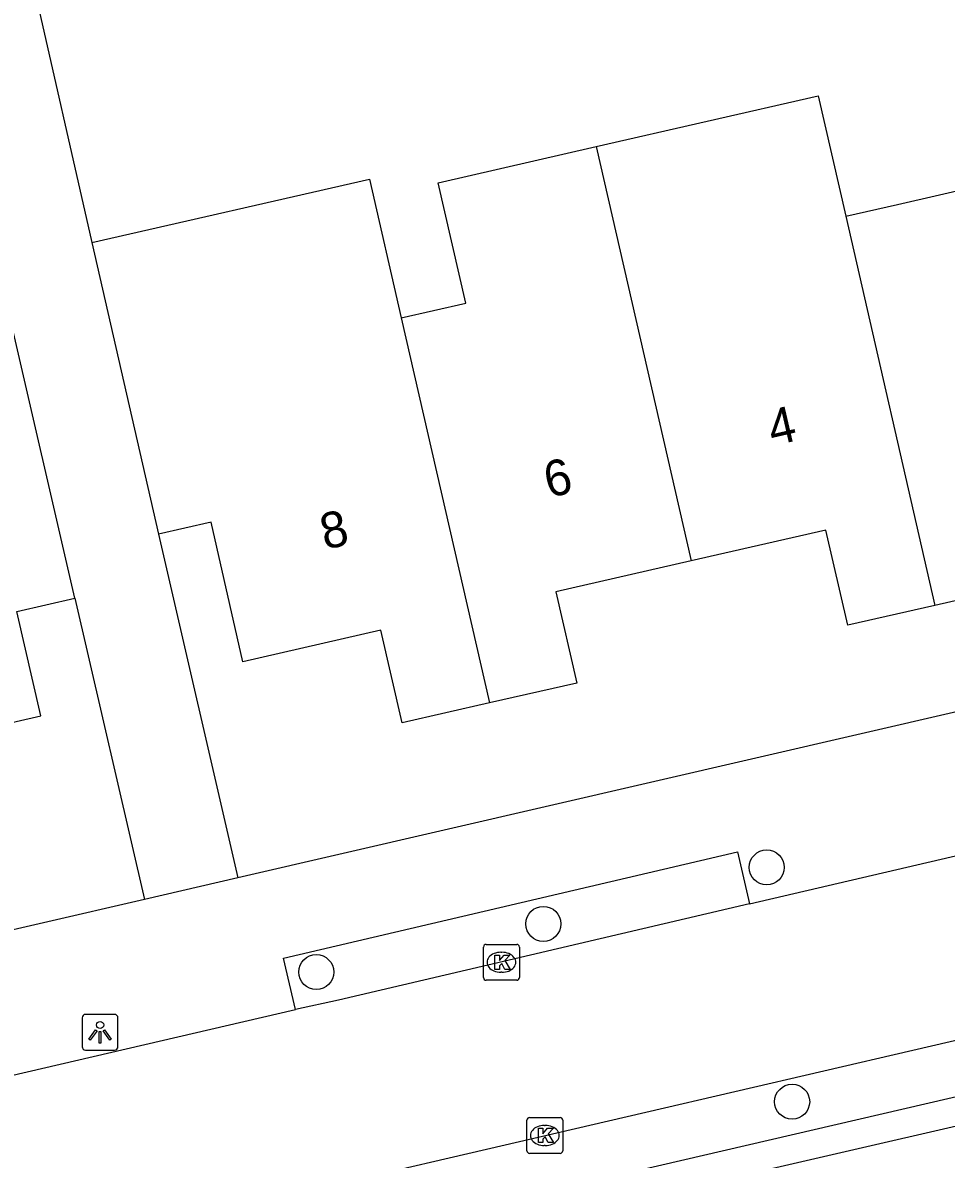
# Model space of a CAD drawing. Extents: x 158461 to 159795, y 387220 to 388672.
# Drawn here: x 159449.99 to 159475.76, y 388117.78 to 388149.49 of the extents above; entities that cross this region are included whole.
import ezdxf

# ---------------------------------------------------------------- set-up
doc = ezdxf.new("R2010")
doc.units = 0
for name, color, linetype in [('IMGEO_Boom', 7, 'Continuous'), ('IMGEO_Kolk', 7, 'Continuous'), ('IMGEO_Lichtpunt', 7, 'Continuous'), ('IMGEO_Pand', 7, 'Continuous'), ('IMGEO_Pand_nummerreeks', 7, 'Continuous'), ('IMGEO_Rijbaan_lokaal_open', 7, 'Continuous'), ('IMGEO_Voetpad_open', 7, 'Continuous')]:
    doc.layers.add(name, color=color, linetype=linetype)

msp = doc.modelspace()

# ---------------------------------------------------------------- linework, layer by layer
at = {"layer": 'IMGEO_Boom'}
for centre in [(159470.751, 388125.921), (159464.517, 388124.347), (159458.181, 388123.001), (159471.46, 388119.383)]:
    msp.add_circle(centre, 0.489, dxfattribs=at)
at = {"layer": 'IMGEO_Kolk'}
for p, q in [((159462.923, 388123.775), (159463.775, 388123.775)), ((159462.848, 388122.849), (159462.848, 388123.701)), ((159463.336, 388123.555), (159463.361, 388123.555)), ((159463.849, 388123.701), (159463.849, 388122.849)), ((159463.359, 388122.995), (159463.334, 388122.995)), ((159463.775, 388122.775), (159462.923, 388122.775)), ((159464.059, 388118.018), (159464.059, 388118.87)), ((159464.134, 388118.944), (159464.986, 388118.944)), ((159464.547, 388118.724), (159464.572, 388118.724)), ((159465.06, 388118.87), (159465.06, 388118.018)), ((159464.57, 388118.164), (159464.545, 388118.164)), ((159464.986, 388117.944), (159464.134, 388117.944))]:
    msp.add_line(p, q, dxfattribs=at)
for points in [[(159462.923, 388123.775), (159463.775, 388123.775)], [(159462.848, 388122.849), (159462.848, 388123.701)], [(159463.169, 388123.475), (159463.292, 388123.475), (159463.292, 388123.324), (159463.422, 388123.475), (159463.586, 388123.475), (159463.44, 388123.324), (159463.593, 388123.075), (159463.441, 388123.075), (159463.356, 388123.239), (159463.292, 388123.172), (159463.292, 388123.075), (159463.169, 388123.075), (159463.169, 388123.475)], [(159463.849, 388123.701), (159463.849, 388122.849)], [(159463.775, 388122.775), (159462.923, 388122.775)], [(159464.059, 388118.018), (159464.059, 388118.87)], [(159464.134, 388118.944), (159464.986, 388118.944)], [(159465.06, 388118.87), (159465.06, 388118.018)], [(159464.38, 388118.644), (159464.503, 388118.644), (159464.503, 388118.493), (159464.633, 388118.644), (159464.797, 388118.644), (159464.651, 388118.493), (159464.804, 388118.244), (159464.652, 388118.244), (159464.567, 388118.408), (159464.503, 388118.341), (159464.503, 388118.244), (159464.38, 388118.244), (159464.38, 388118.644)], [(159464.986, 388117.944), (159464.134, 388117.944)]]:
    msp.add_lwpolyline(points, dxfattribs=at)
for centre, start, end in [((159462.925, 388123.699), 91.552, 178.448), ((159462.925, 388123.699), 91.552, 178.448), ((159463.773, 388123.699), 1.552, 88.448), ((159463.773, 388123.699), 1.552, 88.448), ((159462.925, 388122.851), 181.552, 268.448), ((159462.925, 388122.851), 181.552, 268.448), ((159463.773, 388122.851), 271.552, 358.448), ((159463.773, 388122.851), 271.552, 358.448), ((159464.136, 388118.868), 91.552, 178.448), ((159464.136, 388118.868), 91.552, 178.448), ((159464.984, 388118.868), 1.552, 88.448), ((159464.984, 388118.868), 1.552, 88.448), ((159464.136, 388118.02), 181.552, 268.448), ((159464.136, 388118.02), 181.552, 268.448), ((159464.984, 388118.02), 271.552, 358.448), ((159464.984, 388118.02), 271.552, 358.448)]:
    msp.add_arc(centre, 0.0765, start, end, dxfattribs=at)
for centre, major_axis, ratio, start_param, end_param in [((159463.335, 388123.275), (-0.387, 0.002), 0.722429, 4.712389, 7.853982), ((159463.36, 388123.275), (-0.39, 0.002), 0.717154, 1.570796, 4.712389), ((159464.546, 388118.444), (-0.387, 0.002), 0.722429, 4.712389, 7.853982), ((159464.571, 388118.444), (-0.39, 0.002), 0.717154, 1.570796, 4.712389)]:
    msp.add_ellipse(centre, major_axis=major_axis, ratio=ratio, start_param=start_param, end_param=end_param, dxfattribs=at)
at = {"layer": 'IMGEO_Lichtpunt'}
for p, q in [((159451.653, 388121.728), (159451.653, 388120.921)), ((159451.653, 388121.728), (159451.653, 388120.921)), ((159452.555, 388121.823), (159451.747, 388121.823)), ((159452.555, 388121.823), (159451.747, 388121.823)), ((159452.649, 388120.921), (159452.649, 388121.728)), ((159452.649, 388120.921), (159452.649, 388121.728)), ((159451.747, 388120.827), (159452.555, 388120.827)), ((159451.747, 388120.827), (159452.555, 388120.827))]:
    msp.add_line(p, q, dxfattribs=at)
for points in [[(159452.027, 388121.392), (159452.066, 388121.364), (159451.878, 388121.102), (159451.84, 388121.129), (159452.027, 388121.392)], [(159452.129, 388121.344), (159452.176, 388121.344), (159452.176, 388121.022), (159452.129, 388121.022), (159452.129, 388121.344)], [(159452.239, 388121.364), (159452.277, 388121.391), (159452.464, 388121.129), (159452.425, 388121.101), (159452.239, 388121.364)]]:
    msp.add_lwpolyline(points, dxfattribs=at)
msp.add_circle((159452.152, 388121.526), 0.0994, dxfattribs=at)
for centre, start, end in [((159451.747, 388121.728), 90, 180), ((159451.747, 388121.728), 90, 180), ((159452.555, 388121.728), 0, 90), ((159452.555, 388121.728), 0, 90), ((159451.747, 388120.921), 180, 270), ((159451.747, 388120.921), 180, 270), ((159452.555, 388120.921), 270, 0), ((159452.555, 388120.921), 270, 360)]:
    msp.add_arc(centre, 0.0946, start, end, dxfattribs=at)
at = {"layer": 'IMGEO_Pand'}
for points in [[(159472.959, 388144.091), (159474.4, 388144.42), (159478.847, 388145.436), (159478.099, 388148.598), (159480.824, 388149.243)], [(159465.992, 388146.03), (159472.19, 388147.449), (159472.959, 388144.091)], [(159460.554, 388141.256), (159462.353, 388141.667), (159461.586, 388145.021), (159465.992, 388146.03)], [(159465.992, 388146.03), (159468.638, 388134.472)], [(159451.923, 388143.356), (159459.669, 388145.127), (159460.554, 388141.256)], [(159472.959, 388144.091), (159475.445, 388133.232)], [(159451.923, 388143.356), (159453.784, 388135.216)], [(159451.445, 388133.431), (159449.623, 388141.33)], [(159460.554, 388141.256), (159463.012, 388130.509)], [(159483.044, 388139.86), (159480.697, 388139.305), (159481.12, 388137.453), (159477.247, 388136.568), (159477.882, 388133.789), (159475.445, 388133.232)], [(159463.012, 388130.509), (159460.575, 388129.952), (159459.983, 388132.54), (159456.135, 388131.661), (159455.246, 388135.551), (159453.784, 388135.216)], [(159475.445, 388133.232), (159473.01, 388132.676), (159472.403, 388135.333), (159468.638, 388134.472)], [(159468.638, 388134.472), (159464.869, 388133.611), (159465.45, 388131.066), (159463.012, 388130.509)], [(159444.972, 388126.191), (159447.432, 388126.759), (159446.843, 388129.312), (159450.494, 388130.154), (159449.824, 388133.057), (159451.445, 388133.431)]]:
    msp.add_lwpolyline(points, dxfattribs=at)
at = {"layer": 'IMGEO_Rijbaan_lokaal_open'}
for points in [[(159470.27, 388124.909), (159482.48, 388127.75)], [(159470.27, 388124.909), (159458.805, 388122.214), (159457.599, 388121.96)], [(159447.536, 388114.499), (159454.959, 388116.215), (159482.275, 388122.555)], [(159445.385, 388119.118), (159457.599, 388121.96)]]:
    msp.add_lwpolyline(points, dxfattribs=at)
at = {"layer": 'IMGEO_Voetpad_open'}
for points in [[(159452.611, 388153.439), (159450.259, 388150.695), (159451.923, 388143.356)], [(159453.784, 388135.216), (159455.998, 388125.634)], [(159451.445, 388133.431), (159453.386, 388125.031)], [(159481.964, 388131.633), (159455.998, 388125.634)], [(159457.599, 388121.96), (159457.265, 388123.394), (159469.933, 388126.357), (159470.27, 388124.909)], [(159455.998, 388125.634), (159453.386, 388125.031)], [(159453.386, 388125.031), (159425.2, 388118.519)], [(159482.275, 388122.555), (159482.624, 388121.046), (159447.885, 388112.99), (159447.536, 388114.499)], [(159484.875, 388120.742), (159443.947, 388111.299), (159437.332, 388109.772), (159422.425, 388106.333), (159416.855, 388097.261), (159417.201, 388095.838)]]:
    msp.add_lwpolyline(points, dxfattribs=at)

# ---------------------------------------------------------------- texts
at = {"layer": 'IMGEO_Pand_nummerreeks'}
for s, p in [('4', (159470.914, 388137.674)), ('6', (159464.667, 388136.226)), ('8', (159458.424, 388134.779))]:
    msp.add_text(s, height=1, rotation=13.0517, dxfattribs=at).set_placement(p)

doc.saveas('drawing.dxf')
